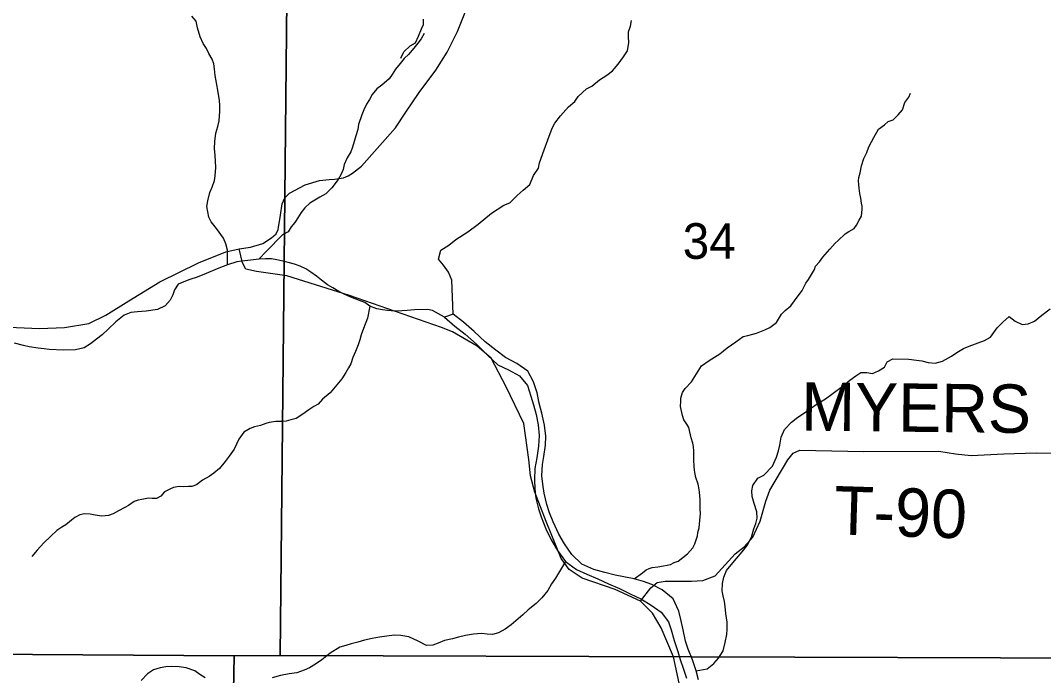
# Model space of a CAD drawing. Extents: x 1310247 to 1552180, y 377264 to 706493.
# Drawn here: x 1425439 to 1431789, y 577088 to 581151 of the extents above; entities that cross this region are included whole.
import ezdxf

# ---------------------------------------------------------------- set-up
doc = ezdxf.new("R2010")
doc.units = 0
for name, color, linetype in [('GM_X_Minor_River', 7, 'Continuous'), ('GM_X_Section', 7, 'Continuous'), ('GM_X_Section_Text', 7, 'Continuous'), ('GM_X_Township_Road', 7, 'Continuous'), ('GM_X_Township_Road_Text', 7, 'Continuous')]:
    doc.layers.add(name, color=color, linetype=linetype)

msp = doc.modelspace()

# ---------------------------------------------------------------- linework, layer by layer
at = {"layer": 'GM_X_Minor_River'}
for points in [[(1426725.5, 579635.3), (1426724.1, 579725.5), (1426714.4, 579765.6), (1426698.7, 579799.8), (1426657.2, 579860.3), (1426623.6, 579900.7), (1426607.8, 579930.9), (1426596.3, 579997.1), (1426602.5, 580031.1), (1426614.9, 580083.1), (1426629.1, 580117), (1426643.4, 580158.9), (1426647.6, 580186.9), (1426652, 580239), (1426650.2, 580277.1), (1426648.5, 580313.1), (1426644.8, 580357.2), (1426645.1, 580399.3), (1426651.5, 580451.3), (1426663.8, 580493.3), (1426672.1, 580529.2), (1426676.5, 580587.3), (1426676.7, 580623.4), (1426675, 580653.4), (1426667.3, 580705.6), (1426655.8, 580763.8), (1426648.1, 580809.9), (1426644.4, 580850), (1426638.7, 580882.1), (1426628.9, 580910.2), (1426609.2, 580946.5), (1426593.4, 580976.7), (1426573.7, 581006.9), (1426554, 581049.2), (1426538.5, 581105.4), (1426530.8, 581145.5), (1426503, 581177.8)], [(1427801, 580917.5), (1427819.2, 580955.4), (1427857.5, 580993.1), (1427891.5, 581012.8), (1427909.8, 581052.7), (1427928.1, 581098.6), (1427940.3, 581126.5), (1427940.5, 581158.6)], [(1428125.4, 579329.3), (1428116.5, 579540.4), (1428096.9, 579588.7), (1428065.2, 579633), (1428033.5, 579669.4), (1428047.9, 579725.3), (1428098.1, 579756.9), (1428142.3, 579792.6), (1428216.5, 579840), (1428280.7, 579887.5), (1428363.1, 579954.8), (1428439.3, 580004.2), (1428477.3, 580019.9), (1428521.6, 580065.6), (1428559.8, 580097.3), (1428600, 580132.9), (1428624.3, 580188.8), (1428654.6, 580234.6), (1428660.9, 580268.6), (1428689.4, 580348.5), (1428711.8, 580410.4), (1428740.3, 580482.2), (1428756.5, 580514.1), (1428790.8, 580559.9), (1428841.1, 580615.5), (1428881.2, 580647.2), (1428901.4, 580679), (1428951.7, 580726.7), (1428985.8, 580742.4), (1429034, 580782), (1429078.1, 580811.6), (1429114.2, 580837.3), (1429148.5, 580879.1), (1429182.8, 580924.8), (1429207, 580962.7), (1429215.4, 581014.7), (1429213.6, 581048.8), (1429213.8, 581080.8), (1429226.1, 581114.7), (1429232.3, 581150.7)], [(1427945, 581070.4), (1427927, 581036.4), (1427905, 581010.3), (1427881, 580978.2), (1427848.9, 580940.2), (1427820.9, 580914.1), (1427796.9, 580884), (1427766.8, 580848), (1427746.8, 580815.9), (1427728.8, 580787.8), (1427682.7, 580749.8), (1427650.7, 580727.7), (1427622.7, 580691.6), (1427606.6, 580661.5), (1427586.6, 580631.5), (1427570.6, 580595.4), (1427558.6, 580565.3), (1427538.6, 580505.2), (1427532.6, 580475.1), (1427520.5, 580435), (1427510.5, 580401), (1427500.5, 580364.9), (1427490.5, 580336.8), (1427466.5, 580298.8), (1427448.5, 580256.7), (1427442.4, 580226.6), (1427430.4, 580196.5), (1427410.4, 580164.5), (1427372.4, 580112.3), (1427334.3, 580076.3), (1427298.3, 580054.2), (1427236.2, 580018.1), (1427204.2, 579988), (1427182.1, 579960), (1427160.1, 579925.9), (1427142.1, 579897.8), (1427120.1, 579869.8), (1427102, 579839.7), (1427066, 579821.7), (1426965.9, 579719.4), (1426919.4, 579669.6)], [(1429247.7, 577686.7), (1429299.3, 577724.3), (1429323.4, 577744.1), (1429341.5, 577752), (1429359.5, 577757.8), (1429395.5, 577761.5), (1429431.4, 577767.2), (1429453.4, 577773), (1429473.4, 577776.8), (1429497.5, 577788.6), (1429521.5, 577796.4), (1429579.7, 577842), (1429611.9, 577879.7), (1429626.1, 577903.7), (1429642.4, 577953.6), (1429644.6, 577975.6), (1429652.8, 578003.6), (1429657.1, 578049.6), (1429659.4, 578091.7), (1429657.6, 578119.8), (1429658, 578179.9), (1429654.4, 578224), (1429652.5, 578242), (1429644.8, 578274.2), (1429631.1, 578316.4), (1429627.2, 578336.4), (1429623.4, 578360.5), (1429621.6, 578384.6), (1429619.9, 578424.7), (1429618.3, 578478.8), (1429616.5, 578508.9), (1429612.7, 578528.9), (1429602.9, 578561.1), (1429587.4, 578625.3), (1429575.6, 578647.5), (1429557.8, 578673.7), (1429548, 578699.8), (1429536.4, 578756), (1429538.7, 578790.1), (1429538.8, 578808.1), (1429549, 578842.1), (1429565.2, 578868), (1429603.4, 578909.7), (1429666, 579009.3), (1429714.2, 579040.9), (1429780.4, 579082.4), (1429826.6, 579120), (1429878.8, 579157.6), (1429924.9, 579191.3), (1429954.9, 579197), (1429984.9, 579204.7), (1430006.9, 579210.5), (1430059, 579232.1), (1430091, 579245.8), (1430131.2, 579277.5), (1430163.5, 579329.3), (1430185.7, 579351.2), (1430221.8, 579380.9), (1430244, 579412.7), (1430290.4, 579476.4), (1430314.7, 579520.3), (1430330.8, 579544.2), (1430367.2, 579605.9), (1430373.3, 579625.9), (1430399.5, 579653.7), (1430419.7, 579681.6), (1430462, 579731.3), (1430496.2, 579769), (1430514.3, 579786.9), (1430558.5, 579826.5), (1430580.6, 579842.4), (1430614.6, 579860.1), (1430628.8, 579882), (1430645, 579911.9), (1430659.1, 579937.8), (1430663.4, 579979.8), (1430663.5, 579997.9), (1430659.7, 580017.9), (1430655.9, 580048), (1430650.2, 580078.1), (1430644.4, 580110.2), (1430642.6, 580134.3), (1430640.7, 580156.3), (1430642.9, 580176.3), (1430651.1, 580206.3), (1430659.4, 580248.3), (1430673.7, 580294.2), (1430691.9, 580332.1), (1430706.1, 580366.1), (1430722.4, 580397.9), (1430736.5, 580423.9), (1430764.9, 580475.7), (1430803, 580503.4), (1430825.1, 580523.2), (1430855.1, 580534.9), (1430887.3, 580564.7), (1430913.5, 580596.5), (1430927.8, 580642.5), (1430954, 580674.3), (1430964.2, 580700.2)], [(1428071, 579310.3), (1427997.3, 579351.2), (1427965.4, 579357.5), (1427885.5, 579356.2), (1427839.6, 579352.6), (1427805.6, 579348.9), (1427761.7, 579347.3), (1427717.8, 579351.7), (1427685.9, 579356), (1427652, 579362.3), (1427608.1, 579378.8), (1427576.4, 579401.1), (1427544.5, 579413.4), (1427490.7, 579433.9), (1427452.9, 579450.3), (1427415.1, 579468.7), (1427377.4, 579493.1), (1427345.5, 579511.4), (1427307.8, 579539.8), (1427276, 579564.1), (1427242.3, 579590.5), (1427210.5, 579610.8), (1427174.7, 579627.2), (1427140.8, 579639.5), (1427101, 579649.9), (1427067.1, 579658.2), (1427031.2, 579666.6), (1426997.3, 579672.9), (1426959.4, 579673.2), (1426919.4, 579669.6), (1426869.4, 579664), (1426813.5, 579658.5), (1426781.5, 579652.8), (1426725.5, 579635.3), (1426661.4, 579609.9), (1426591.3, 579580.4), (1426537.2, 579558.9), (1426491.2, 579543.3), (1426453.2, 579529.6), (1426419.1, 579515.9), (1426394.9, 579480.1), (1426384.7, 579448.1), (1426368.5, 579416.2), (1426338.3, 579380.4), (1426290.2, 579358.8), (1426220.2, 579347.5), (1426166.3, 579344), (1426124.3, 579340.3), (1426082.3, 579322.7), (1426032, 579281.1), (1425983.8, 579235.5), (1425945.6, 579201.8), (1425911.5, 579174), (1425873.3, 579144.3), (1425835.2, 579120.6), (1425781.2, 579107.1), (1425707.3, 579105.8), (1425617.5, 579110.6), (1425585.6, 579114.9), (1425549.7, 579117.2), (1425493.8, 579125.8), (1425457.9, 579134.1), (1425402.1, 579148.7)], [(1427608.1, 579378.8), (1427593.6, 579304.8), (1427569.2, 579240.9), (1427554.9, 579201), (1427546.7, 579169), (1427534.5, 579139), (1427518.3, 579097.1), (1427502, 579059.2), (1427489.7, 579021.2), (1427475.6, 578995.3), (1427459.4, 578967.4), (1427433.2, 578927.6), (1427402.9, 578889.8), (1427382.8, 578866), (1427362.6, 578840.1), (1427314.4, 578802.5), (1427286.3, 578770.7), (1427260.2, 578756.9), (1427230.1, 578735.1), (1427192, 578709.4), (1427149.8, 578681.8), (1427117.8, 578674), (1427087.8, 578666.3), (1427059.9, 578662.6), (1427023.9, 578662.9), (1426983.9, 578657.2), (1426961.9, 578651.4), (1426929.9, 578637.7), (1426891.9, 578630), (1426865.9, 578620.3), (1426825.8, 578596.6), (1426795.5, 578552.8), (1426765.1, 578491), (1426734.8, 578447.2), (1426710.6, 578415.3), (1426674.4, 578371.6), (1426640.2, 578343.8), (1426610.1, 578322.1), (1426570, 578298.4), (1426531.9, 578270.7), (1426503.9, 578260.9), (1426481.9, 578259.1), (1426453.9, 578257.4), (1426424, 578259.7), (1426390, 578254), (1426366, 578244.2), (1426333.9, 578226.4), (1426309.8, 578200.6), (1426283.7, 578184.8), (1426257.7, 578185.1), (1426233.8, 578187.3), (1426193.8, 578179.6), (1426169.8, 578175.9), (1426145.8, 578166.1), (1426109.7, 578142.3), (1426087.6, 578130.5), (1426047.5, 578108.9), (1426015.4, 578091.1), (1425985.4, 578079.4), (1425945.4, 578075.7), (1425903.6, 578082.1), (1425871.7, 578088.4), (1425837.7, 578090.8), (1425807.7, 578085), (1425777.7, 578067.3), (1425755.6, 578051.4), (1425721.4, 578021.7), (1425695.4, 578007.9), (1425665.3, 577986.2), (1425625.1, 577950.4), (1425584.9, 577910.8), (1425564.7, 577888.9), (1425542.6, 577865.1), (1425510.4, 577825.3)], [(1428125.4, 579329.3), (1428071, 579310.3)], [(1428071, 579310.3), (1428135.9, 579254.8), (1428199, 579205.4), (1428269.9, 579143.8), (1428338.5, 579074.2), (1428401.4, 579014.7), (1428468.9, 578983.2), (1428536.2, 578945.8), (1428587.1, 578886.5), (1428607.8, 578819.9), (1428624.7, 578767.3), (1428639.5, 578706.8), (1428652.2, 578642.3), (1428658.9, 578575.9), (1428655.5, 578509.7), (1428644.1, 578437.6), (1428632.7, 578371.5), (1428629.3, 578301.3), (1428632.2, 578245), (1428639, 578188.6), (1428655.7, 578122), (1428670.7, 578071.5), (1428701.3, 577996.6), (1428733.9, 577929.7), (1428772.6, 577862.6), (1428823.3, 577795.4), (1428890.4, 577745.8), (1428953.9, 577716.5), (1429023.4, 577687), (1429088.9, 577655.6), (1429158.4, 577628.1), (1429223.8, 577594.7), (1429293.2, 577561.2), (1429354.6, 577523.9), (1429415.8, 577480.5), (1429462.6, 577421.3), (1429477.6, 577370.8), (1429496.3, 577304.2), (1429519, 577237.4), (1429534, 577186.9), (1429552.9, 577132.3), (1429573.7, 577071.6)], [(1429647.6, 577060.2), (1429632.7, 577116.7), (1429610, 577185.4), (1429583.3, 577250.2), (1429566.3, 577300.8), (1429553.7, 577371.3), (1429539, 577435.9), (1429526, 577486.4), (1429491.5, 577563.4), (1429422.6, 577619), (1429359.2, 577652.3), (1429307.5, 577671.4), (1429247.7, 577686.7), (1429183.9, 577699.9), (1429130, 577711), (1429066.3, 577726.3), (1428998.6, 577745.7), (1428923.2, 577779.3), (1428862.3, 577838.8), (1428815.5, 577904), (1428780.7, 577964.9), (1428746.2, 578041.9), (1428723.3, 578096.6), (1428706.3, 578149.2), (1428689.7, 578217.8), (1428680.8, 578274.2), (1428675.9, 578326.5), (1428679.3, 578396.7), (1428688.3, 578446.8), (1428697.8, 578516.9), (1428700.9, 578573), (1428692.2, 578639.5), (1428675.7, 578714.1), (1428658.9, 578776.7), (1428646.2, 578841.2), (1428623.6, 578909.9), (1428588.9, 578974.9), (1428519.7, 579022.4), (1428450.4, 579059.9), (1428389.2, 579105.3), (1428324.2, 579156.8), (1428255.4, 579222.4), (1428188.5, 579279.9), (1428125.4, 579329.3)], [(1429632.7, 577116.7), (1429702.4, 577129.4), (1429742.5, 577163.1), (1429772.7, 577194.9), (1429801, 577240.8), (1429813.4, 577292.8), (1429823.7, 577342.8), (1429825.9, 577374.8), (1429826.3, 577418.9), (1429816.7, 577473.1), (1429813, 577515.2), (1429809.2, 577547.3), (1429801.5, 577581.4), (1429795.7, 577613.5), (1429796, 577657.6), (1429804.3, 577697.6), (1429822.6, 577739.5), (1429850.8, 577773.3), (1429883, 577813.1), (1429919.3, 577854.9), (1429949.5, 577894.7), (1429977.8, 577946.5), (1429992.2, 577996.5), (1430004.4, 578030.4), (1430012.6, 578064.4), (1430010.9, 578102.5), (1429993.3, 578154.8), (1429981.6, 578199), (1429977.9, 578233), (1429984.1, 578267.1), (1430016.4, 578310.8), (1430052.5, 578330.5), (1430106.8, 578386.2), (1430131.2, 578442), (1430145.4, 578482), (1430153.7, 578516), (1430162, 578566), (1430182.3, 578613.9), (1430224.6, 578659.6), (1430264.7, 578689.3), (1430306.8, 578716.9), (1430379.1, 578768.4), (1430435.3, 578803.9), (1430475.4, 578833.6), (1430547.7, 578887), (1430587.9, 578918.7), (1430624, 578946.4), (1430656.1, 578966.2), (1430692, 578967.9), (1430727.9, 578961.5), (1430766, 578977.2), (1430802.1, 579000.9), (1430818.3, 579032.8), (1430854.4, 579052.5), (1430954.2, 579049.6), (1431000.1, 579043.2), (1431034, 579038.9), (1431073.8, 579028.5), (1431117.7, 579026.1), (1431161.8, 579037.7), (1431217.9, 579069.2), (1431252, 579091), (1431292.1, 579116.6), (1431328.1, 579130.3), (1431422.2, 579165.5), (1431460.3, 579187.2), (1431500.7, 579244.9), (1431536.9, 579278.7), (1431575.1, 579314.4), (1431612.8, 579286), (1431656.6, 579265.6), (1431694.5, 579269.2), (1431732.6, 579284.9), (1431778.8, 579322.5), (1431831, 579362.1)], [(1428823.3, 577795.4), (1428760, 577691.2), (1428735.8, 577657.3), (1428713.5, 577615.4), (1428675.3, 577569.7), (1428641.1, 577534), (1428590.9, 577494.3), (1428556.7, 577464.6), (1428484.4, 577401.2), (1428448.2, 577375.4), (1428406.1, 577351.8), (1428370.1, 577342.1), (1428336.2, 577344.4), (1428300.3, 577348.7), (1428252.3, 577343.2), (1428202.4, 577335.6), (1428158.4, 577326), (1428120.3, 577314.3), (1428072.3, 577304.7), (1428032.3, 577289.1), (1427998.3, 577275.4), (1427960.3, 577273.7), (1427908.6, 577300.2), (1427850.9, 577326.8), (1427801, 577335.3), (1427759.1, 577337.7), (1427667.2, 577326.5), (1427623.2, 577316.9), (1427575.2, 577307.3), (1427533.2, 577293.7), (1427491.2, 577284), (1427459.1, 577274.3), (1427421.1, 577262.6), (1427361, 577227.1), (1427310.7, 577185.5), (1427270.6, 577157.8), (1427234.5, 577136.1), (1427200.5, 577120.4), (1427154.4, 577104.8), (1427106.4, 577097.2), (1427052.5, 577087.7), (1427002.5, 577074.1)], [(1426585.1, 577073.9), (1426553.3, 577094.3), (1426521.6, 577116.6), (1426467.8, 577135.2), (1426423.9, 577141.6), (1426376, 577144), (1426342, 577142.3), (1426306, 577134.6), (1426266, 577123), (1426227.9, 577097.3), (1426187.7, 577057.6)]]:
    msp.add_lwpolyline(points, dxfattribs=at)
at = {"layer": 'GM_X_Section'}
for points in [[(1421808, 582550.1), (1427104.8, 582500.3), (1427051.2, 577211.6), (1426765.1, 577209.7), (1421760, 577243.3)], [(1427104.8, 582500.3), (1432384, 582470.8), (1432322.6, 577196.3), (1432162.6, 577195.8), (1427051.2, 577211.6)], [(1421388.1, 577247.2), (1421760, 577243.3), (1426765.1, 577209.7), (1426667.5, 571920), (1421375.8, 571927.6)], [(1427051.2, 577211.6), (1432162.6, 577195.8), (1432110.3, 571875.1), (1426667.5, 571920), (1426765.1, 577209.7)]]:
    msp.add_lwpolyline(points, close=True, dxfattribs=at)
at = {"layer": 'GM_X_Township_Road'}
for points in [[(1425368.3, 579248.9), (1425558.3, 579239.6), (1425712.8, 579245.4), (1425863.8, 579271.3), (1425969.4, 579322.7), (1426112.1, 579411), (1426303.8, 579530.2), (1426545.5, 579648), (1426713.7, 579715.6), (1426796.1, 579734.1), (1426866.8, 579745.5), (1426943.6, 579767.5), (1426996.7, 579802.2), (1427025.9, 579826.8), (1427038.2, 579853.2), (1427052.7, 579943.1), (1427064.7, 580013), (1427080.7, 580049.7), (1427108.6, 580080.1), (1427206.2, 580131.6), (1427295.1, 580157.2), (1427355.4, 580163.6), (1427387.6, 580166.7), (1427415.7, 580170), (1427443.9, 580175.2), (1427472.5, 580187), (1427500.8, 580203.8), (1427556.1, 580246.4), (1427767.2, 580485.4), (1427832, 580582), (1427913.5, 580704.2), (1428017.6, 580841.8), (1428088.8, 580954.2), (1428152.6, 581082.9), (1428309.9, 581477.8)], [(1429287.3, 577548.8), (1429130.8, 577622.2), (1428926.1, 577690.6), (1428845.2, 577744.4), (1428794.6, 577813.7), (1428703.4, 578042.2), (1428631.3, 578224.2), (1428605.4, 578327), (1428595.6, 578427.5), (1428564.3, 578650.8), (1428455.1, 578877.6), (1428360.8, 579056.1), (1428274.3, 579130), (1428120.1, 579219.4), (1428052.7, 579246.9), (1427482.5, 579445.2), (1427092.8, 579567.5), (1426905.2, 579593.5), (1426837.5, 579608.9), (1426818.3, 579647.4), (1426796.1, 579734.1)], [(1429287.3, 577548.8), (1429352.4, 577632), (1429392.3, 577663.8), (1429441.3, 577673), (1429604.6, 577673.8), (1429675.8, 577676.8), (1429751.7, 577705.2), (1429876, 577841.5), (1429930.3, 577886.6), (1429984.7, 577945.8), (1430030.5, 578044.9), (1430065.9, 578169.6), (1430089.7, 578237.1), (1430201.6, 578426.4), (1430236.1, 578467.7), (1430275.9, 578486.1), (1430674.2, 578476.9), (1431138.6, 578479.4), (1431243.1, 578462.4), (1431339.7, 578452.4), (1431543.5, 578463.1), (1431743.5, 578469.3), (1432182.9, 578459.9)], [(1430518.4, 574367.6), (1430496.2, 574450.3), (1430402.2, 574642.9), (1430299.4, 574797.5), (1430190.7, 574954.2), (1430080.5, 575127.1), (1430007.7, 575266.6), (1429970.1, 575412.2), (1429953.3, 575532.5), (1429951.1, 575733.6), (1429955.8, 575954.2), (1429937.2, 576111.1), (1429928, 576198.5), (1429884.4, 576266.6), (1429794.3, 576356.8), (1429716.5, 576454.5), (1429661.3, 576516.5), (1429613, 576601.6), (1429577.4, 576698.3), (1429546.3, 576954.1), (1429492.7, 577202.5), (1429416.8, 577383.3), (1429363.2, 577473.7), (1429287.3, 577548.8)]]:
    msp.add_lwpolyline(points, dxfattribs=at)

# ---------------------------------------------------------------- texts
at = {"layer": 'GM_X_Section_Text'}
msp.add_text('34', height=221, rotation=0.00001, dxfattribs=at).set_placement((1429550.1, 579672.3))
at = {"layer": 'GM_X_Township_Road_Text'}
for s, rotation, p in [('MYERS', 359.41294, (1430283.9, 578606.4)), ('T-90', 358.15154, (1430485.2, 577963.9))]:
    msp.add_text(s, height=300, rotation=rotation, dxfattribs=at).set_placement(p)

doc.saveas('drawing.dxf')
